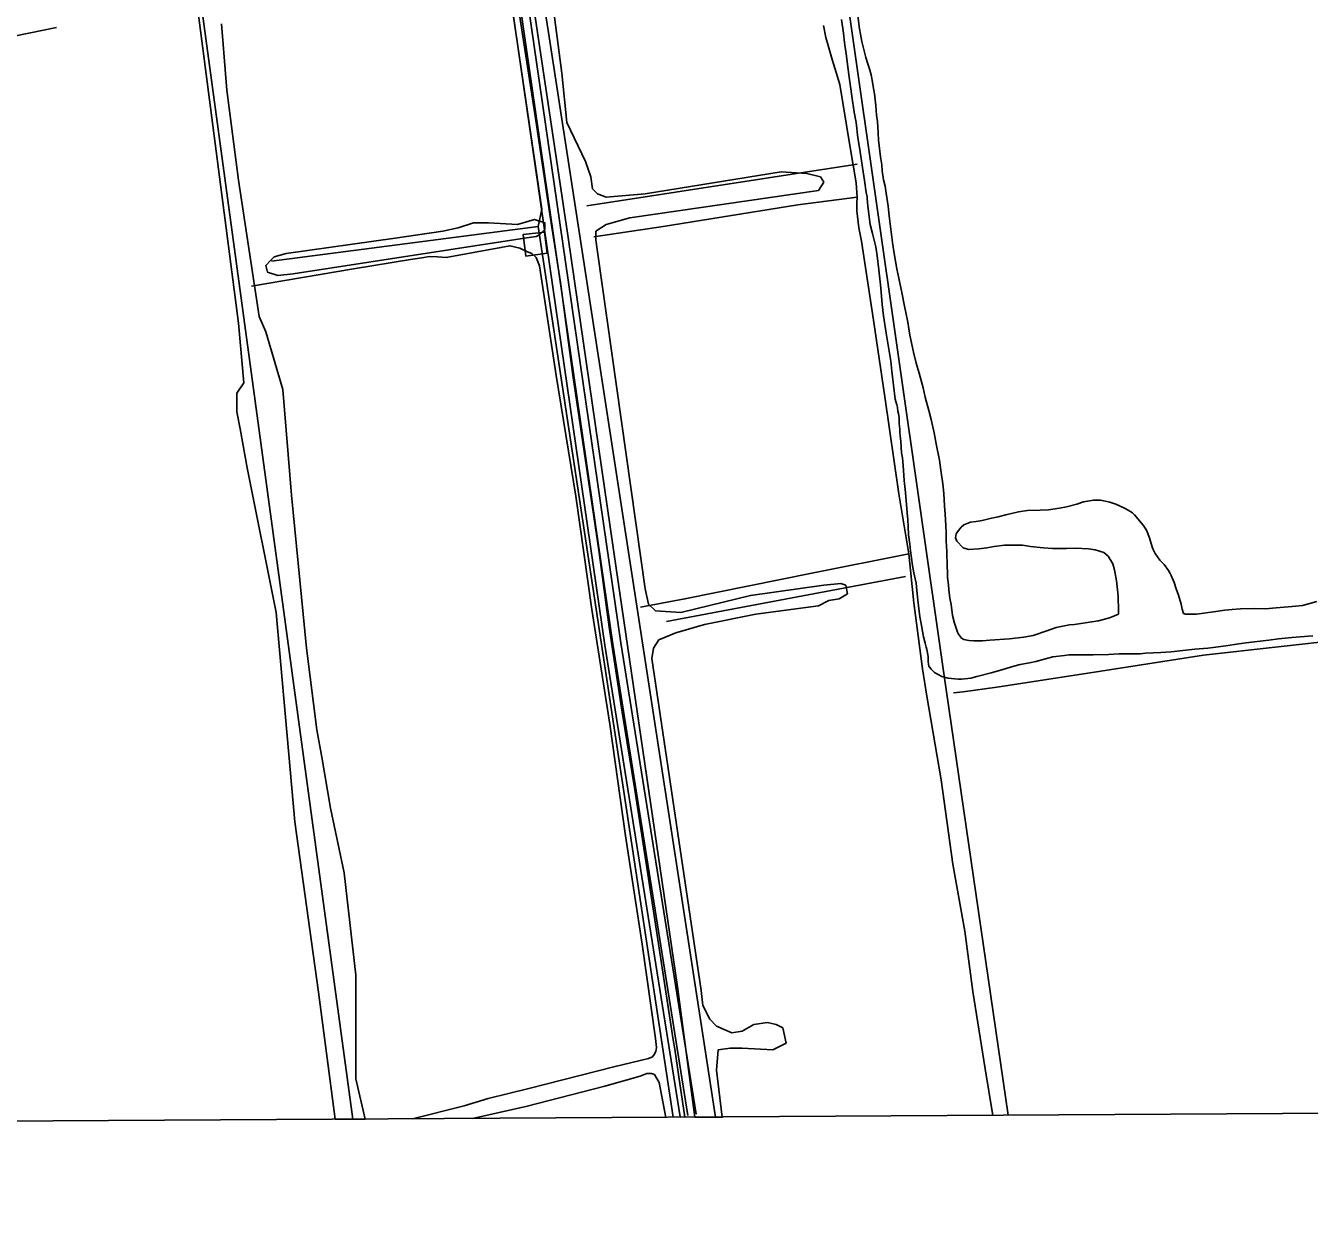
# Model space of a CAD drawing. Extents: x 3477039 to 3515015, y 546746 to 572297.
# Drawn here: x 3509071 to 3511458, y 552107 to 554310 of the extents above; entities that cross this region are included whole.
import ezdxf

# ---------------------------------------------------------------- set-up
doc = ezdxf.new("R2010")
doc.units = 0
for name, color, linetype in [('V-BLDG-OTLN', 7, 'Continuous'), ('V-DTCH-CNTR', 7, 'Continuous'), ('V-GRID-FRAM', 7, 'Continuous'), ('V-ROAD-CNTR', 7, 'Continuous'), ('V-SITE-VEGE', 7, 'Continuous'), ('V-TOPO-SHOR', 7, 'Continuous')]:
    doc.layers.add(name, color=color, linetype=linetype)

msp = doc.modelspace()

# ---------------------------------------------------------------- linework, layer by layer
at = {"layer": 'V-BLDG-OTLN'}
msp.add_lwpolyline([(3510035.9, 553926.5), (3509996.2, 553921.6), (3510001.1, 553881.9), (3510040.8, 553886.9)], close=True, dxfattribs=at)
at = {"layer": 'V-DTCH-CNTR'}
for points in [[(3510296.9, 552280.4), (3510285.4, 552355.3), (3510278.1, 552407.1), (3510275.4, 552424.3), (3510248.8, 552594.8), (3510224.2, 552756.9), (3510203.6, 552889.4), (3510180.3, 553033.6), (3510156.4, 553191.6), (3510137.2, 553335.1), (3510113.9, 553489), (3510089.3, 553656), (3510065.5, 553832.6), (3510046.2, 553955.4), (3510019, 554138.3), (3509986.4, 554350.1)], [(3508649, 554216.1), (3508790.7, 554243.7), (3508973.4, 554275.4), (3509128.3, 554306.6)], [(3510554.6, 554310.4), (3510559.1, 554288.5), (3510563.6, 554273.3), (3510570.8, 554247.5), (3510578.3, 554223.1), (3510584.8, 554201), (3510603.5, 554087.6), (3510615.5, 554017.7), (3510617.2, 553991.5), (3510616.9, 553979.8), (3510616.8, 553966.2), (3510620.5, 553934.5), (3510625.4, 553909.6), (3510647.4, 553762.7), (3510668.8, 553619.9), (3510694.7, 553439.5), (3510713.6, 553327.8), (3510722.8, 553236.7), (3510738.6, 553114.1), (3510746.6, 553063.5), (3510773.3, 552907.8), (3510795.2, 552751.2), (3510817.7, 552626.3), (3510832.2, 552514), (3510855.1, 552370.5), (3510869.7, 552283.8)], [(3510617.2, 553991.5), (3510507.1, 553976.9), (3510256.6, 553936.8), (3510127.9, 553917.5)], [(3509790.2, 552277.4), (3509886.8, 552301.4), (3509930.9, 552315), (3510006.5, 552333.9), (3510164.7, 552373.9), (3510229, 552389.6), (3510236.9, 552392.8), (3510240.1, 552397.1), (3510242.9, 552402.4), (3510244.1, 552410.3), (3510242.2, 552426.9), (3510217.3, 552602.1), (3510186.2, 552803.4), (3510157.1, 553011.6), (3510123.7, 553224.7), (3510094, 553435.6), (3510057.4, 553660), (3510026.3, 553863.9), (3510020.1, 553878.9), (3510012.6, 553886.3), (3510004.5, 553889.6), (3509990, 553896.6), (3509971.6, 553901.1), (3509955, 553897.7), (3509852.9, 553878.9), (3509837, 553880.6), (3509821.8, 553880.7), (3509807.7, 553878.2), (3509786.7, 553875.1), (3509681, 553858), (3509491.2, 553825.8)], [(3510713.6, 553327.8), (3510533, 553292.1), (3510296.9, 553244.4), (3510214.6, 553228.9)], [(3511726.6, 553067), (3511719.4, 553141), (3511716.1, 553157.1), (3511712.9, 553167), (3511709.5, 553174.2), (3511705.4, 553178.3), (3511698.5, 553181.8), (3511686.6, 553182.8), (3511527.9, 553169.2), (3511261.4, 553139.7), (3511042.2, 553105.5), (3510876.8, 553080), (3510814.3, 553071.7), (3510796.6, 553069.5)], [(3509902.2, 552278.1), (3510001.1, 552300.5), (3510147.8, 552338.2), (3510213.9, 552356.9), (3510226.2, 552361.6), (3510235.1, 552361.6), (3510240.3, 552360), (3510249.3, 552345), (3510261.2, 552280.2)]]:
    msp.add_lwpolyline(points, dxfattribs=at)
at = {"layer": 'V-GRID-FRAM'}
for points in [[(3481168.5, 570290.2), (3512800, 570478.9), (3512916.4, 552296.1), (3481269, 552107.3), (3481168.5, 570290.2)], [(3512800, 570478.9), (3512916.4, 552296.1), (3481269, 552107.3)]]:
    msp.add_lwpolyline(points, dxfattribs=at)
at = {"layer": 'V-ROAD-CNTR'}
for points in [[(3509638.5, 556646.1), (3509669, 556462.1), (3509744.4, 555911.4), (3509856.2, 555204.5), (3509865.5, 555121.5), (3509954, 554494.8), (3510148.3, 553158), (3510287.9, 552281.3)], [(3509653.3, 556648.5), (3509683.8, 556464.3), (3509759.3, 555913.6), (3509871.1, 555206.5), (3509880.3, 555123.4), (3509968.9, 554496.9), (3510163.2, 553160.3), (3510302.7, 552283.7)], [(3509668.1, 556651), (3509698.6, 556466.5), (3509774.1, 555915.8), (3509886, 555208.5), (3509895.2, 555125.2), (3509983.7, 554499), (3510178, 553162.5), (3510317.6, 552286)]]:
    msp.add_lwpolyline(points, dxfattribs=at)
at = {"layer": 'V-SITE-VEGE'}
for p, q in [((3509467.1, 553756.9), (3509328, 554823.3)), ((3510080.7, 553911.9), (3509985.8, 554544.8)), ((3510036.4, 554465.7), (3510068, 554222)), ((3510591.9, 554296.2), (3510588.4, 554321.9)), ((3510618.8, 554328.6), (3510621.6, 554304.3)), ((3509435.5, 554313.8), (3509445, 554190.4)), ((3510594, 554278.7), (3510591.9, 554296.2)), ((3510621.6, 554304.3), (3510623.3, 554294.6)), ((3510597.4, 554253.3), (3510594, 554278.7)), ((3510623.3, 554294.6), (3510626.1, 554281)), ((3510626.1, 554281), (3510631.7, 554258.5)), ((3510599.1, 554237.9), (3510597.4, 554253.3)), ((3510631.7, 554258.5), (3510633.5, 554251)), ((3510633.5, 554251), (3510637, 554239.5)), ((3510602.3, 554214.3), (3510599.1, 554237.9)), ((3510637, 554239.5), (3510639.5, 554232)), ((3510639.5, 554232), (3510643, 554218.8)), ((3510068, 554222), (3510077.5, 554130.3)), ((3510604.7, 554197.1), (3510602.3, 554214.3)), ((3510643, 554218.8), (3510645.1, 554209.1)), ((3510645.1, 554209.1), (3510647.5, 554193.4)), ((3509445, 554190.4), (3509467.1, 554022.7)), ((3510607.5, 554178.9), (3510604.7, 554197.1)), ((3510611.6, 554149.6), (3510607.5, 554178.9)), ((3510647.5, 554193.4), (3510649.6, 554183.4)), ((3510649.6, 554183.4), (3510651, 554172.3)), ((3510651, 554172.3), (3510652, 554161.2)), ((3510652, 554161.2), (3510653.4, 554143.7)), ((3510077.5, 554130.3), (3510112.3, 554057.5)), ((3510615.1, 554129.9), (3510611.6, 554149.6)), ((3510618.5, 554101.7), (3510615.1, 554129.9)), ((3510653.4, 554143.7), (3510654.8, 554131.9)), ((3510654.8, 554131.9), (3510656.1, 554111.2)), ((3510656.1, 554111.2), (3510657.1, 554097.2)), ((3510621.3, 554083.4), (3510618.5, 554101.7)), ((3510628.6, 554038.7), (3510621.3, 554083.4)), ((3510657.1, 554097.2), (3510660.6, 554066.5)), ((3510112.3, 554057.5), (3510121.8, 554029)), ((3510660.6, 554066.5), (3510663, 554051.5)), ((3510223, 553997.4), (3510476, 554038.5)), ((3510476, 554038.5), (3510523.5, 554035.3)), ((3510523.5, 554035.3), (3510548.8, 554029)), ((3510630.7, 554022.3), (3510628.6, 554038.7)), ((3510663, 554051.5), (3510664, 554040.4)), ((3510664, 554040.4), (3510666.4, 554023.6)), ((3509467.1, 554022.7), (3509505.1, 553769.5)), ((3510121.8, 554029), (3510125, 554006.9)), ((3510555.1, 554019.5), (3510545.6, 554003.7)), ((3510548.8, 554029), (3510555.1, 554019.5)), ((3510634.2, 553999.8), (3510630.7, 554022.3)), ((3510666.4, 554023.6), (3510669.6, 554011.8)), ((3510669.6, 554011.8), (3510671.3, 553998.9)), ((3510125, 554006.9), (3510134.4, 553997.4)), ((3510134.4, 553997.4), (3510150.3, 553991)), ((3510150.3, 553991), (3510223, 553997.4)), ((3510545.6, 554003.7), (3510194.5, 553953.1)), ((3510635.6, 553991.9), (3510634.2, 553999.8)), ((3510635.6, 553988.7), (3510635.6, 553991.9)), ((3510636.9, 553974.7), (3510635.6, 553988.7)), ((3510671.3, 553998.9), (3510674.8, 553974.6)), ((3510641.4, 553940.4), (3510636.9, 553974.7)), ((3510674.8, 553974.6), (3510676.9, 553956.3)), ((3510150.3, 553940.4), (3510131.3, 553927.8)), ((3510194.5, 553953.1), (3510150.3, 553940.4)), ((3510646, 553924), (3510641.4, 553940.4)), ((3510676.9, 553956.3), (3510683.1, 553906.7)), ((3510131.3, 553927.8), (3510131.3, 553911.9)), ((3510652, 553898.9), (3510646, 553924)), ((3510169.2, 553301.2), (3510080.7, 553911.9)), ((3510131.3, 553911.9), (3510134.4, 553889.8)), ((3510134.4, 553889.8), (3510223, 553263.2)), ((3510654.7, 553882.1), (3510652, 553898.9)), ((3510683.1, 553906.7), (3510686.2, 553886.6)), ((3510657.8, 553856.4), (3510654.7, 553882.1)), ((3510686.2, 553886.6), (3510691.1, 553858)), ((3510659.2, 553839.6), (3510657.8, 553856.4)), ((3510691.1, 553858), (3510694.6, 553840.5)), ((3510661.3, 553822.1), (3510659.2, 553839.6)), ((3510663.6, 553792), (3510661.3, 553822.1)), ((3510694.6, 553840.5), (3510700.9, 553811.2)), ((3510700.9, 553811.2), (3510704.7, 553791.5)), ((3510666, 553770.9), (3510663.6, 553792)), ((3510670.9, 553738.4), (3510666, 553770.9)), ((3510704.7, 553791.5), (3510711.4, 553759)), ((3509476.6, 553646.1), (3509467.1, 553756.9)), ((3509505.1, 553769.5), (3509517.7, 553741.1)), ((3510711.4, 553759), (3510715.2, 553734.6)), ((3509517.7, 553741.1), (3509549.3, 553633.5)), ((3510679.6, 553686.6), (3510670.9, 553738.4)), ((3510715.2, 553734.6), (3510721.8, 553702.8)), ((3510721.8, 553702.8), (3510727.1, 553682.8)), ((3510681.7, 553667.6), (3510679.6, 553686.6)), ((3510727.1, 553682.8), (3510732.7, 553663.8)), ((3510687.9, 553615.8), (3510681.7, 553667.6)), ((3510732.7, 553663.8), (3510740.1, 553636.6)), ((3509464, 553627.1), (3509476.6, 553646.1)), ((3509464, 553617.6), (3509464, 553627.1)), ((3509549.3, 553633.5), (3509565.2, 553437.3)), ((3510740.1, 553636.6), (3510744, 553619.5)), ((3509464, 553592.3), (3509464, 553617.6)), ((3510691, 553605.4), (3510687.9, 553615.8)), ((3510692.4, 553600), (3510691, 553605.4)), ((3510744, 553619.5), (3510750.7, 553594.8)), ((3509470.3, 553560.7), (3509464, 553592.3)), ((3510693.1, 553592.9), (3510692.4, 553600)), ((3510694.2, 553588.9), (3510693.1, 553592.9)), ((3510695.2, 553580.7), (3510694.2, 553588.9)), ((3510695.5, 553575.7), (3510695.2, 553580.7)), ((3510750.7, 553594.8), (3510754.9, 553578)), ((3509482.9, 553487.9), (3509470.3, 553560.7)), ((3510695.5, 553570), (3510695.5, 553575.7)), ((3510696.2, 553566.1), (3510695.5, 553570)), ((3510696.5, 553558.9), (3510696.2, 553566.1)), ((3510696.5, 553553.6), (3510696.5, 553558.9)), ((3510754.9, 553578), (3510760.5, 553553.3)), ((3510697.2, 553547.8), (3510696.5, 553553.6)), ((3510698.2, 553537.1), (3510697.2, 553547.8)), ((3510699.9, 553515.7), (3510698.2, 553537.1)), ((3510760.5, 553553.3), (3510764, 553532.9)), ((3510764, 553532.9), (3510770.3, 553502.5)), ((3510701.3, 553506.7), (3510699.9, 553515.7)), ((3509536.7, 553218.9), (3509482.9, 553487.9)), ((3510703, 553492.1), (3510701.3, 553506.7)), ((3510704.7, 553464.6), (3510703, 553492.1)), ((3510770.3, 553502.5), (3510772.7, 553483.9)), ((3510772.7, 553483.9), (3510776.5, 553458.2)), ((3510705.7, 553453.5), (3510704.7, 553464.6)), ((3509565.2, 553437.3), (3509593.6, 553152.5)), ((3510707.1, 553442), (3510705.7, 553453.5)), ((3510710.5, 553404.1), (3510707.1, 553442)), ((3510776.5, 553458.2), (3510778.2, 553440.3)), ((3510778.2, 553440.3), (3510779.5, 553417.1)), ((3510779.5, 553417.1), (3510780.9, 553402)), ((3510973.2, 553409.8), (3510993.2, 553413.2)), ((3510993.2, 553413.2), (3511006.4, 553415.7)), ((3511006.4, 553415.7), (3511025.7, 553420.2)), ((3511025.7, 553420.2), (3511037.9, 553424.5)), ((3511037.9, 553424.5), (3511056.5, 553428)), ((3511056.5, 553428), (3511069.7, 553427.6)), ((3511069.7, 553427.6), (3511087.2, 553424.3)), ((3511087.2, 553424.3), (3511098.3, 553420.3)), ((3511098.3, 553420.3), (3511112.9, 553413.8)), ((3511112.9, 553413.8), (3511121.1, 553409.1)), ((3510711.5, 553391.3), (3510710.5, 553404.1)), ((3510712.2, 553379.1), (3510711.5, 553391.3)), ((3510780.9, 553402), (3510781.9, 553380.6)), ((3510828.3, 553387.2), (3510838.4, 553388.2)), ((3510838.4, 553388.2), (3510849.8, 553389.9)), ((3510849.8, 553389.9), (3510867, 553394.2)), ((3510867, 553394.2), (3510879.5, 553397)), ((3510879.5, 553397), (3510893.8, 553400.8)), ((3510893.8, 553400.8), (3510917.4, 553406.1)), ((3510917.4, 553406.1), (3510934.2, 553408.9)), ((3510934.2, 553408.9), (3510957.8, 553409.1)), ((3510957.8, 553409.1), (3510973.2, 553409.8)), ((3511121.1, 553409.1), (3511129.3, 553404.1)), ((3511129.3, 553404.1), (3511133.2, 553400.8)), ((3511133.2, 553400.8), (3511149.2, 553381.5)), ((3510712.8, 553363.4), (3510712.2, 553379.1)), ((3510781.9, 553380.6), (3510782.9, 553367)), ((3510782.9, 553367), (3510782.8, 553352)), ((3510800.3, 553358), (3510801.1, 553365.1)), ((3510801.1, 553365.1), (3510803.6, 553369.1)), ((3510803.6, 553369.1), (3510810.8, 553377.6)), ((3510810.8, 553377.6), (3510815.8, 553382.2)), ((3510815.8, 553382.2), (3510828.3, 553387.2)), ((3511149.2, 553381.5), (3511155.2, 553372.1)), ((3511155.2, 553372.1), (3511160.9, 553357.8)), ((3510714.9, 553346.2), (3510712.8, 553363.4)), ((3510716.3, 553333.4), (3510714.9, 553346.2)), ((3510782.8, 553352), (3510783.8, 553332.3)), ((3510802.8, 553351.9), (3510800.3, 553358)), ((3510814.2, 553339), (3510802.8, 553351.9)), ((3510871.7, 553342), (3510858.1, 553339.5)), ((3510891, 553344.4), (3510871.7, 553342)), ((3510903.9, 553344.3), (3510891, 553344.4)), ((3510924.6, 553343.9), (3510903.9, 553344.3)), ((3510939.3, 553342), (3510924.6, 553343.9)), ((3510963.6, 553339.4), (3510939.3, 553342)), ((3511160.9, 553357.8), (3511163.3, 553348.9)), ((3511163.3, 553348.9), (3511167.2, 553337.1)), ((3510720.4, 553306.5), (3510716.3, 553333.4)), ((3510783.8, 553332.3), (3510783.8, 553323.8)), ((3510783.8, 553323.8), (3510784.8, 553312.3)), ((3510824.5, 553336.1), (3510814.2, 553339)), ((3510843.8, 553337.4), (3510824.5, 553336.1)), ((3510858.1, 553339.5), (3510843.8, 553337.4)), ((3510980.7, 553337.9), (3510963.6, 553339.4)), ((3511006.4, 553338.2), (3510980.7, 553337.9)), ((3511023.2, 553338.8), (3511006.4, 553338.2)), ((3511047.2, 553337.6), (3511023.2, 553338.8)), ((3511060, 553335.4), (3511047.2, 553337.6)), ((3511075.7, 553330.3), (3511060, 553335.4)), ((3511083.9, 553323.9), (3511075.7, 553330.3)), ((3511092.4, 553309.2), (3511083.9, 553323.9)), ((3511167.2, 553337.1), (3511171.1, 553328.8)), ((3511171.1, 553328.8), (3511180.3, 553316.3)), ((3510283.1, 552522.8), (3510169.2, 553301.2)), ((3510722.9, 553293), (3510720.4, 553306.5)), ((3510726.7, 553273.3), (3510722.9, 553293)), ((3510784.8, 553312.3), (3510784.7, 553305.5)), ((3510784.7, 553305.5), (3510785, 553292.7)), ((3510785, 553292.7), (3510785.4, 553284.1)), ((3511095.9, 553298.4), (3511092.4, 553309.2)), ((3511099.4, 553277.7), (3511095.9, 553298.4)), ((3511180.3, 553316.3), (3511187.8, 553308)), ((3511187.8, 553308), (3511196, 553296.9)), ((3511196, 553296.9), (3511198.8, 553292.6)), ((3510419.1, 553250.6), (3510555.1, 553269.6)), ((3510555.1, 553269.6), (3510586.7, 553272.7)), ((3510586.7, 553272.7), (3510596.2, 553269.6)), ((3510596.2, 553269.6), (3510599.4, 553253.7)), ((3510728.1, 553260.1), (3510726.7, 553273.3)), ((3510785.4, 553284.1), (3510787.1, 553270.2)), ((3510787.1, 553270.2), (3510787.8, 553260.9)), ((3511101.1, 553260.9), (3511099.4, 553277.7)), ((3511198.8, 553292.6), (3511201.3, 553288)), ((3511201.3, 553288), (3511207, 553274.7)), ((3511207, 553274.7), (3511210.5, 553263.3)), ((3510223, 553263.2), (3510229.3, 553234.7)), ((3510289.4, 553218.9), (3510419.1, 553250.6)), ((3510599.4, 553253.7), (3510583.5, 553244.2)), ((3510730.1, 553241.8), (3510728.1, 553260.1)), ((3510787.8, 553260.9), (3510789.8, 553245.8)), ((3510789.8, 553245.8), (3510791.9, 553233.7)), ((3511102.5, 553249.1), (3511101.1, 553260.9)), ((3511103.5, 553222.3), (3511102.5, 553249.1)), ((3511210.5, 553263.3), (3511214.7, 553251.1)), ((3511214.7, 553251.1), (3511220, 553234.7)), ((3510229.3, 553234.7), (3510242, 553222.1)), ((3510242, 553222.1), (3510289.4, 553218.9)), ((3510545.6, 553231.6), (3510428.6, 553215.8)), ((3510564.6, 553241.1), (3510545.6, 553231.6)), ((3510583.5, 553244.2), (3510564.6, 553241.1)), ((3510731.5, 553231.5), (3510730.1, 553241.8)), ((3510733.9, 553211.1), (3510731.5, 553231.5)), ((3510791.9, 553233.7), (3510794.7, 553213.3)), ((3511103.4, 553216.2), (3511103.5, 553222.3)), ((3511220, 553234.7), (3511221.7, 553225)), ((3511221.7, 553225), (3511224.2, 553217.1)), ((3511280, 553220.4), (3511300.7, 553223.2)), ((3511300.7, 553223.2), (3511314.6, 553224.6)), ((3511314.6, 553224.6), (3511330, 553225.6)), ((3511330, 553225.6), (3511356.8, 553226.2)), ((3511356.8, 553226.2), (3511376.5, 553226.1)), ((3511376.5, 553226.1), (3511396.1, 553227.4)), ((3511396.1, 553227.4), (3511426.2, 553230.2)), ((3511426.2, 553230.2), (3511445.1, 553232.2)), ((3511445.1, 553232.2), (3511471.9, 553239.3)), ((3509571.5, 552829.7), (3509536.7, 553218.9)), ((3510428.6, 553215.8), (3510333.7, 553196.8)), ((3510737.1, 553195), (3510733.9, 553211.1)), ((3510794.7, 553213.3), (3510798.2, 553199.4)), ((3510798.2, 553199.4), (3510803.9, 553182.5)), ((3511021.2, 553196.6), (3511049.1, 553201.1)), ((3511049.1, 553201.1), (3511066.2, 553203.5)), ((3511066.2, 553203.5), (3511086.3, 553209.2)), ((3511086.3, 553209.2), (3511095.9, 553212.7)), ((3511095.9, 553212.7), (3511103.4, 553216.2)), ((3511224.2, 553217.1), (3511227.8, 553215.7)), ((3511227.8, 553215.7), (3511238.5, 553215.6)), ((3511238.5, 553215.6), (3511248.5, 553215.9)), ((3511248.5, 553215.9), (3511266.4, 553218.4)), ((3511266.4, 553218.4), (3511280, 553220.4)), ((3510279.9, 553181), (3510248.3, 553168.3)), ((3510333.7, 553196.8), (3510279.9, 553181)), ((3510740.9, 553173.9), (3510737.1, 553195)), ((3510743.7, 553162.1), (3510740.9, 553173.9)), ((3510803.9, 553182.5), (3510805.6, 553178.6)), ((3510805.6, 553178.6), (3510811.3, 553171.4)), ((3510900.6, 553170), (3510927.1, 553173.4)), ((3510927.1, 553173.4), (3510944.6, 553176.2)), ((3510944.6, 553176.2), (3510970, 553185)), ((3510970, 553185), (3510987.2, 553191.4)), ((3510987.2, 553191.4), (3511011.9, 553195.9)), ((3511011.9, 553195.9), (3511021.2, 553196.6)), ((3511464.5, 553175.7), (3511425.2, 553172.3)), ((3509593.6, 553152.5), (3509612.6, 553000.6)), ((3510238.8, 553152.5), (3510235.7, 553133.5)), ((3510248.3, 553168.3), (3510238.8, 553152.5)), ((3510745.8, 553154.6), (3510743.7, 553162.1)), ((3510746.9, 553149.9), (3510745.8, 553154.6)), ((3510749, 553137.4), (3510746.9, 553149.9)), ((3510811.3, 553171.4), (3510815.9, 553168.9)), ((3510815.9, 553168.9), (3510824.9, 553166.7)), ((3510824.9, 553166.7), (3510834.2, 553166.3)), ((3510834.2, 553166.3), (3510850.6, 553166.6)), ((3510850.6, 553166.6), (3510863.8, 553167.6)), ((3510863.8, 553167.6), (3510900.6, 553170)), ((3511245, 553150.9), (3511228.6, 553148.9)), ((3511269, 553152.6), (3511245, 553150.9)), ((3511284, 553154.7), (3511269, 553152.6)), ((3511306.9, 553157.4), (3511284, 553154.7)), ((3511322.9, 553159.9), (3511306.9, 553157.4)), ((3511340.1, 553162.3), (3511322.9, 553159.9)), ((3511383, 553167.5), (3511340.1, 553162.3)), ((3511400.5, 553169.9), (3511383, 553167.5)), ((3511425.2, 553172.3), (3511400.5, 553169.9)), ((3510235.7, 553133.5), (3510327.4, 552516.4)), ((3510749.3, 553128.1), (3510749, 553137.4)), ((3510749.6, 553123.1), (3510749.3, 553128.1)), ((3510949.4, 553127.9), (3510937.6, 553125.5)), ((3510967.6, 553132.9), (3510949.4, 553127.9)), ((3510980.9, 553136.7), (3510967.6, 553132.9)), ((3511002.7, 553139.1), (3510980.9, 553136.7)), ((3511010.6, 553140.2), (3511002.7, 553139.1)), ((3511037.4, 553140.4), (3511010.6, 553140.2)), ((3511055.9, 553140.3), (3511037.4, 553140.4)), ((3511084.9, 553140.9), (3511055.9, 553140.3)), ((3511104.5, 553141.9), (3511084.9, 553140.9)), ((3511143.5, 553142.4), (3511104.5, 553141.9)), ((3511153.1, 553143.1), (3511143.5, 553142.4)), ((3511182.1, 553144.4), (3511153.1, 553143.1)), ((3511201, 553145.8), (3511182.1, 553144.4)), ((3511228.6, 553148.9), (3511201, 553145.8)), ((3510750.7, 553119.2), (3510749.6, 553123.1)), ((3510754.9, 553113.4), (3510750.7, 553119.2)), ((3510761, 553107.3), (3510754.9, 553113.4)), ((3510774.9, 553100.1), (3510761, 553107.3)), ((3510866.4, 553106.9), (3510839.6, 553099.8)), ((3510881.8, 553111.1), (3510866.4, 553106.9)), ((3510908.3, 553119.5), (3510881.8, 553111.1)), ((3510920.1, 553122.4), (3510908.3, 553119.5)), ((3510937.6, 553125.5), (3510920.1, 553122.4)), ((3510786.7, 553096.9), (3510774.9, 553100.1)), ((3510805.2, 553095), (3510786.7, 553096.9)), ((3510811, 553095), (3510805.2, 553095)), ((3510828.5, 553097), (3510811, 553095)), ((3510839.6, 553099.8), (3510828.5, 553097)), ((3509612.6, 553000.6), (3509622.1, 552949.9)), ((3509622.1, 552949.9), (3509637.9, 552855)), ((3509637.9, 552855), (3509663.2, 552734.8)), ((3509615.8, 552513.3), (3509571.5, 552829.7)), ((3509663.2, 552734.8), (3509685.3, 552544.9)), ((3509685.3, 552544.9), (3509685.3, 552351.9)), ((3509646.9, 552276.6), (3509615.8, 552513.3)), ((3510315.2, 552280.5), (3510283.1, 552522.8)), ((3510327.4, 552516.4), (3510330.5, 552487.9)), ((3510330.5, 552487.9), (3510343.2, 552462.6)), ((3510343.2, 552462.6), (3510355.8, 552450)), ((3510355.8, 552450), (3510384.3, 552437.3)), ((3510384.3, 552437.3), (3510403.3, 552440.5)), ((3510403.3, 552440.5), (3510425.4, 552453.1)), ((3510425.4, 552453.1), (3510450.7, 552456.3)), ((3510450.7, 552456.3), (3510466.5, 552453.1)), ((3510466.5, 552453.1), (3510479.2, 552446.8)), ((3510479.2, 552446.8), (3510485.5, 552418.3)), ((3510485.5, 552418.3), (3510460.2, 552405.7)), ((3510359, 552405.7), (3510355.8, 552367.7)), ((3510381.1, 552408.8), (3510359, 552405.7)), ((3510403.3, 552408.8), (3510381.1, 552408.8)), ((3510460.2, 552405.7), (3510403.3, 552408.8)), ((3510355.8, 552367.7), (3510366.5, 552280.8)), ((3509685.3, 552351.9), (3509702.5, 552276.9)), ((3509702.5, 552276.9), (3509646.9, 552276.6)), ((3510366.5, 552280.8), (3510315.2, 552280.5))]:
    msp.add_line(p, q, dxfattribs=at)
msp.add_lwpolyline([(3509758.1, 553915.1), (3509846.6, 553927.8), (3509875.1, 553934.1), (3509903.6, 553943.6), (3509932, 553943.6), (3509985.8, 553940.4), (3510017.4, 553949.9), (3510036.4, 553943.6), (3510036.4, 553930.9), (3510026.9, 553921.4), (3510020.6, 553918.3), (3509998.5, 553915.1), (3509568.3, 553848.6), (3509539.9, 553845.5), (3509520.9, 553851.8), (3509517.7, 553864.5), (3509527.2, 553874), (3509533.5, 553880.3), (3509555.7, 553886.6)], close=True, dxfattribs=at)
at = {"layer": 'V-TOPO-SHOR'}
for p, q in [((3509328.4, 554858.1), (3509679.2, 552276.7)), ((3510114.5, 553975.3), (3510617.1, 554052.6)), ((3510262.7, 553202), (3510707.3, 553285.8))]:
    msp.add_line(p, q, dxfattribs=at)
for points in [[(3510481.8, 555180.3), (3510778.2, 553105.4), (3510898.1, 552284)], [(3510024.3, 553936.6), (3510030.7, 553968.8), (3509869.6, 555064.3)], [(3510353.9, 552280.8), (3510043.6, 554297.5), (3509921.2, 555064.3)], [(3509528.1, 553872.2), (3510024.3, 553936.6), (3510275.2, 552280.3)]]:
    msp.add_lwpolyline(points, dxfattribs=at)

doc.saveas('drawing.dxf')
